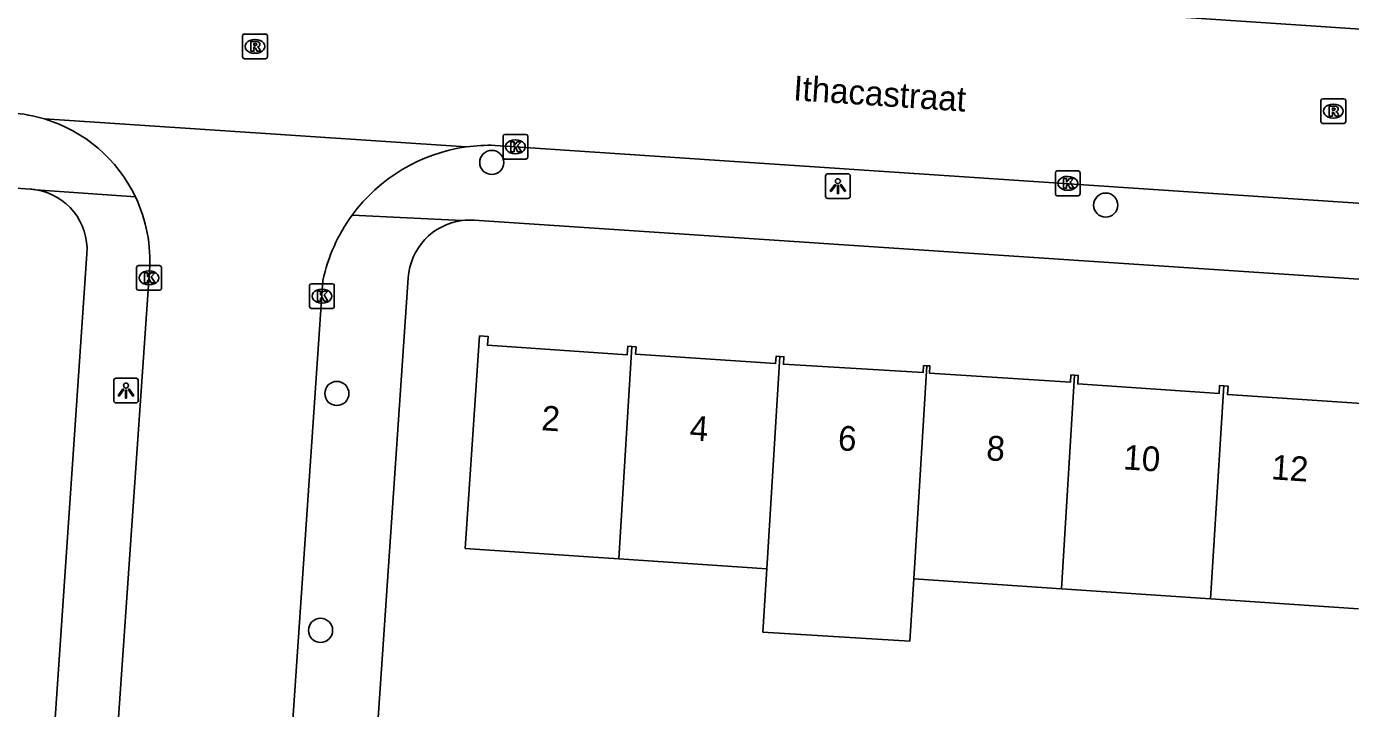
# Model space of a CAD drawing. Extents: x 161848 to 162726, y 385382 to 386521.
# Drawn here: x 162111.5 to 162165.1, y 386260.5 to 386288 of the extents above; entities that cross this region are included whole.
import ezdxf

# ---------------------------------------------------------------- set-up
doc = ezdxf.new("R2010")
doc.units = 0
for name, color, linetype in [('IMGEO_Boom', 7, 'Continuous'), ('IMGEO_Kolk', 7, 'Continuous'), ('IMGEO_Lichtpunt', 7, 'Continuous'), ('IMGEO_Openbare_ruimte_label', 7, 'Continuous'), ('IMGEO_Pand', 7, 'Continuous'), ('IMGEO_Pand_nummerreeks', 7, 'Continuous'), ('IMGEO_Rijbaan_lokaal_open', 7, 'Continuous'), ('IMGEO_Rioolput', 7, 'Continuous'), ('IMGEO_Voetpad_open', 7, 'Continuous')]:
    doc.layers.add(name, color=color, linetype=linetype)

msp = doc.modelspace()

# ---------------------------------------------------------------- linework, layer by layer
at = {"layer": 'IMGEO_Boom'}
for centre in [(162130.363, 386282.546), (162155.192, 386280.822), (162124.098, 386273.207), (162123.438, 386263.629)]:
    msp.add_circle(centre, 0.489, dxfattribs=at)
at = {"layer": 'IMGEO_Kolk'}
for p, q in [((162130.818, 386282.755), (162130.818, 386283.607)), ((162130.893, 386283.681), (162131.745, 386283.681)), ((162131.819, 386283.607), (162131.819, 386282.755)), ((162131.306, 386283.461), (162131.331, 386283.461)), ((162131.745, 386282.681), (162130.893, 386282.681)), ((162131.329, 386282.901), (162131.304, 386282.901)), ((162153.156, 386281.276), (162153.156, 386282.128)), ((162153.231, 386282.202), (162154.083, 386282.202)), ((162153.644, 386281.982), (162153.669, 386281.982)), ((162154.157, 386282.128), (162154.157, 386281.276)), ((162153.667, 386281.422), (162153.642, 386281.422)), ((162154.083, 386281.202), (162153.231, 386281.202)), ((162116, 386277.453), (162116, 386278.305)), ((162116.075, 386278.379), (162116.927, 386278.379)), ((162117.001, 386278.305), (162117.001, 386277.453)), ((162116.488, 386278.159), (162116.513, 386278.159)), ((162123.07, 386277.643), (162123.922, 386277.643)), ((162116.927, 386277.379), (162116.075, 386277.379)), ((162116.511, 386277.599), (162116.486, 386277.599)), ((162122.995, 386276.717), (162122.995, 386277.569)), ((162123.483, 386277.423), (162123.508, 386277.423)), ((162123.996, 386277.569), (162123.996, 386276.717)), ((162123.922, 386276.643), (162123.07, 386276.643)), ((162123.506, 386276.863), (162123.481, 386276.863))]:
    msp.add_line(p, q, dxfattribs=at)
for points in [[(162130.818, 386282.755), (162130.818, 386283.607)], [(162130.893, 386283.681), (162131.745, 386283.681)], [(162131.819, 386283.607), (162131.819, 386282.755)], [(162131.139, 386283.381), (162131.262, 386283.381), (162131.262, 386283.23), (162131.392, 386283.381), (162131.556, 386283.381), (162131.41, 386283.23), (162131.563, 386282.981), (162131.411, 386282.981), (162131.326, 386283.145), (162131.262, 386283.078), (162131.262, 386282.981), (162131.139, 386282.981), (162131.139, 386283.381)], [(162131.745, 386282.681), (162130.893, 386282.681)], [(162153.156, 386281.276), (162153.156, 386282.128)], [(162153.231, 386282.202), (162154.083, 386282.202)], [(162154.157, 386282.128), (162154.157, 386281.276)], [(162153.477, 386281.902), (162153.6, 386281.902), (162153.6, 386281.751), (162153.73, 386281.902), (162153.894, 386281.902), (162153.748, 386281.751), (162153.901, 386281.502), (162153.749, 386281.502), (162153.664, 386281.666), (162153.6, 386281.599), (162153.6, 386281.502), (162153.477, 386281.502), (162153.477, 386281.902)], [(162154.083, 386281.202), (162153.231, 386281.202)], [(162116, 386277.453), (162116, 386278.305)], [(162116.075, 386278.379), (162116.927, 386278.379)], [(162117.001, 386278.305), (162117.001, 386277.453)], [(162116.321, 386278.079), (162116.444, 386278.079), (162116.444, 386277.928), (162116.574, 386278.079), (162116.738, 386278.079), (162116.592, 386277.928), (162116.745, 386277.679), (162116.593, 386277.679), (162116.508, 386277.843), (162116.444, 386277.776), (162116.444, 386277.679), (162116.321, 386277.679), (162116.321, 386278.079)], [(162123.07, 386277.643), (162123.922, 386277.643)], [(162116.927, 386277.379), (162116.075, 386277.379)], [(162122.995, 386276.717), (162122.995, 386277.569)], [(162123.316, 386277.343), (162123.439, 386277.343), (162123.439, 386277.192), (162123.569, 386277.343), (162123.733, 386277.343), (162123.587, 386277.192), (162123.74, 386276.943), (162123.588, 386276.943), (162123.503, 386277.107), (162123.439, 386277.04), (162123.439, 386276.943), (162123.316, 386276.943), (162123.316, 386277.343)], [(162123.996, 386277.569), (162123.996, 386276.717)], [(162123.922, 386276.643), (162123.07, 386276.643)]]:
    msp.add_lwpolyline(points, dxfattribs=at)
for centre, start, end in [((162130.895, 386283.605), 91.552, 178.448), ((162130.895, 386283.605), 91.552, 178.448), ((162131.743, 386283.605), 1.552, 88.448), ((162131.743, 386283.605), 1.552, 88.448), ((162130.895, 386282.757), 181.552, 268.448), ((162130.895, 386282.757), 181.552, 268.448), ((162131.743, 386282.757), 271.552, 358.448), ((162131.743, 386282.757), 271.552, 358.448), ((162153.233, 386282.126), 91.552, 178.448), ((162153.233, 386282.126), 91.552, 178.448), ((162154.081, 386282.126), 1.552, 88.448), ((162154.081, 386282.126), 1.552, 88.448), ((162153.233, 386281.278), 181.552, 268.448), ((162153.233, 386281.278), 181.552, 268.448), ((162154.081, 386281.278), 271.552, 358.448), ((162154.081, 386281.278), 271.552, 358.448), ((162116.077, 386278.303), 91.552, 178.448), ((162116.077, 386278.303), 91.552, 178.448), ((162116.925, 386278.303), 1.552, 88.448), ((162116.925, 386278.303), 1.552, 88.448), ((162123.072, 386277.567), 91.552, 178.448), ((162123.072, 386277.567), 91.552, 178.448), ((162123.92, 386277.567), 1.552, 88.448), ((162123.92, 386277.567), 1.552, 88.448), ((162116.077, 386277.455), 181.552, 268.448), ((162116.077, 386277.455), 181.552, 268.448), ((162116.925, 386277.455), 271.552, 358.448), ((162116.925, 386277.455), 271.552, 358.448), ((162123.072, 386276.719), 181.552, 268.448), ((162123.072, 386276.719), 181.552, 268.448), ((162123.92, 386276.719), 271.552, 358.448), ((162123.92, 386276.719), 271.552, 358.448)]:
    msp.add_arc(centre, 0.0765, start, end, dxfattribs=at)
for centre, major_axis, ratio, start_param, end_param in [((162131.305, 386283.181), (-0.387, 0.002), 0.722429, 4.712389, 7.853982), ((162131.33, 386283.181), (-0.39, 0.002), 0.717154, 1.570796, 4.712389), ((162153.643, 386281.702), (-0.387, 0.002), 0.722429, 4.712389, 7.853982), ((162153.668, 386281.702), (-0.39, 0.002), 0.717154, 1.570796, 4.712389), ((162116.487, 386277.879), (-0.387, 0.002), 0.722429, 4.712389, 7.853982), ((162116.512, 386277.879), (-0.39, 0.002), 0.717154, 1.570796, 4.712389), ((162123.482, 386277.143), (-0.387, 0.002), 0.722429, 4.712389, 7.853982), ((162123.507, 386277.143), (-0.39, 0.002), 0.717154, 1.570796, 4.712389)]:
    msp.add_ellipse(centre, major_axis=major_axis, ratio=ratio, start_param=start_param, end_param=end_param, dxfattribs=at)
at = {"layer": 'IMGEO_Lichtpunt'}
for p, q in [((162143.862, 386281.993), (162143.862, 386281.186)), ((162143.862, 386281.993), (162143.862, 386281.186)), ((162144.764, 386282.088), (162143.956, 386282.088)), ((162144.764, 386282.088), (162143.956, 386282.088)), ((162144.858, 386281.186), (162144.858, 386281.993)), ((162144.858, 386281.186), (162144.858, 386281.993)), ((162143.956, 386281.092), (162144.764, 386281.092)), ((162143.956, 386281.092), (162144.764, 386281.092)), ((162115.074, 386273.728), (162115.074, 386272.921)), ((162115.074, 386273.728), (162115.074, 386272.921)), ((162115.976, 386273.823), (162115.168, 386273.823)), ((162115.976, 386273.823), (162115.168, 386273.823)), ((162116.07, 386272.921), (162116.07, 386273.728)), ((162116.07, 386272.921), (162116.07, 386273.728)), ((162115.168, 386272.827), (162115.976, 386272.827)), ((162115.168, 386272.827), (162115.976, 386272.827))]:
    msp.add_line(p, q, dxfattribs=at)
for points in [[(162144.236, 386281.657), (162144.275, 386281.629), (162144.087, 386281.367), (162144.049, 386281.394), (162144.236, 386281.657)], [(162144.338, 386281.609), (162144.385, 386281.609), (162144.385, 386281.287), (162144.338, 386281.287), (162144.338, 386281.609)], [(162144.448, 386281.629), (162144.486, 386281.656), (162144.673, 386281.394), (162144.634, 386281.366), (162144.448, 386281.629)], [(162115.448, 386273.392), (162115.487, 386273.364), (162115.299, 386273.102), (162115.261, 386273.129), (162115.448, 386273.392)], [(162115.66, 386273.364), (162115.698, 386273.391), (162115.885, 386273.129), (162115.846, 386273.101), (162115.66, 386273.364)], [(162115.55, 386273.344), (162115.597, 386273.344), (162115.597, 386273.022), (162115.55, 386273.022), (162115.55, 386273.344)]]:
    msp.add_lwpolyline(points, dxfattribs=at)
for centre in [(162144.361, 386281.791), (162115.573, 386273.526)]:
    msp.add_circle(centre, 0.0994, dxfattribs=at)
for centre, start, end in [((162143.956, 386281.993), 90, 180), ((162143.956, 386281.993), 90, 180), ((162144.764, 386281.993), 0, 90), ((162144.764, 386281.993), 0, 90), ((162143.956, 386281.186), 180, 270), ((162143.956, 386281.186), 180, 270), ((162144.764, 386281.186), 270, 0), ((162144.764, 386281.186), 270, 360), ((162115.168, 386273.728), 90, 180), ((162115.168, 386273.728), 90, 180), ((162115.976, 386273.728), 0, 90), ((162115.976, 386273.728), 0, 90), ((162115.168, 386272.921), 180, 270), ((162115.168, 386272.921), 180, 270), ((162115.976, 386272.921), 270, 0), ((162115.976, 386272.921), 270, 360)]:
    msp.add_arc(centre, 0.0946, start, end, dxfattribs=at)
at = {"layer": 'IMGEO_Pand'}
for points in [[(162135.5, 386266.525), (162134.276, 386266.608), (162129.287, 386266.946), (162129.868, 386275.536), (162130.215, 386275.512), (162130.19, 386275.157), (162135.844, 386274.774), (162135.867, 386275.115), (162136.032, 386275.104)], [(162136.032, 386275.104), (162135.5, 386266.525)], [(162136.032, 386275.104), (162136.201, 386275.092), (162136.181, 386274.802), (162141.841, 386274.418), (162141.861, 386274.715), (162142.018, 386274.705)], [(162141.486, 386266.12), (162142.018, 386274.705)], [(162142.018, 386274.705), (162142.176, 386274.694), (162142.155, 386274.387), (162147.808, 386274.049), (162147.828, 386274.334), (162147.958, 386274.326)], [(162147.958, 386274.326), (162147.425, 386265.719)], [(162147.958, 386274.326), (162148.084, 386274.318), (162148.065, 386274.032), (162153.766, 386273.664), (162153.785, 386273.955), (162153.932, 386273.945)], [(162153.397, 386265.315), (162153.932, 386273.945)], [(162153.932, 386273.945), (162154.082, 386273.935), (162154.058, 386273.592), (162159.775, 386273.204), (162159.796, 386273.527), (162159.968, 386273.515)], [(162159.968, 386273.515), (162159.434, 386264.906)], [(162159.968, 386273.515), (162160.139, 386273.504), (162160.116, 386273.164), (162165.746, 386272.783), (162165.767, 386273.092), (162165.942, 386273.081)], [(162141.486, 386266.12), (162135.5, 386266.525)], [(162147.425, 386265.719), (162147.269, 386263.196), (162141.328, 386263.564), (162141.486, 386266.12)], [(162153.397, 386265.315), (162147.425, 386265.719)], [(162159.434, 386264.906), (162153.397, 386265.315)], [(162165.41, 386264.502), (162159.434, 386264.906)]]:
    msp.add_lwpolyline(points, dxfattribs=at)
at = {"layer": 'IMGEO_Rijbaan_lokaal_open'}
for points in [[(162113.275, 386291.44), (162166.299, 386287.884)], [(162112.274, 386284.307), (162129.331, 386283.174)], [(162215.598, 386277.535), (162203.315, 386278.366), (162130.5, 386283.236)], [(162116.522, 386278.161), (162114.572, 386250), (162110.774, 386191.529), (162110.503, 386187.361), (162109.632, 386173.954), (162109.49, 386172.146), (162109.435, 386171.117)], [(162123.538, 386277.778), (162122.299, 386259.811)]]:
    msp.add_lwpolyline(points, dxfattribs=at)
for centre, radius, start, end in [((162110.542, 386278.526), 6.035, 73.3216, 86.1144), ((162110.546, 386278.57), 5.991, 25.5695, 73.2407), ((162130.286, 386276.338), 6.903, 97.9543, 143.8564), ((162130.277, 386276.387), 6.852, 88.1359, 97.936), ((162110.536, 386278.572), 6, 356.074, 25.514), ((162130.289, 386276.343), 6.902, 143.9062, 167.9993)]:
    msp.add_arc(centre, radius, start, end, dxfattribs=at)
at = {"layer": 'IMGEO_Rioolput'}
for p, q in [((162120.286, 386286.813), (162120.286, 386287.665)), ((162120.361, 386287.739), (162121.213, 386287.739)), ((162120.774, 386287.519), (162120.799, 386287.519)), ((162121.287, 386287.665), (162121.287, 386286.813)), ((162120.797, 386286.959), (162120.772, 386286.959)), ((162121.213, 386286.739), (162120.361, 386286.739)), ((162163.895, 386284.196), (162163.895, 386285.048)), ((162163.97, 386285.122), (162164.822, 386285.122)), ((162164.383, 386284.902), (162164.408, 386284.902)), ((162164.896, 386285.048), (162164.896, 386284.196)), ((162164.822, 386284.122), (162163.97, 386284.122)), ((162164.406, 386284.342), (162164.381, 386284.342))]:
    msp.add_line(p, q, dxfattribs=at)
for points in [[(162120.286, 386286.813), (162120.286, 386287.665)], [(162120.361, 386287.739), (162121.213, 386287.739)], [(162120.875, 386287.437), (162120.623, 386287.439), (162120.623, 386287.039)], [(162120.801, 386287.358), (162120.747, 386287.358), (162120.747, 386287.277)], [(162121.287, 386287.665), (162121.287, 386286.813)], [(162120.623, 386287.039), (162120.747, 386287.039), (162120.747, 386287.201), (162120.758, 386287.201)], [(162120.747, 386287.277), (162120.799, 386287.277)], [(162120.805, 386287.172), (162120.876, 386287.039), (162121.016, 386287.039), (162120.951, 386287.165)], [(162121.213, 386286.739), (162120.361, 386286.739)], [(162163.895, 386284.196), (162163.895, 386285.048)], [(162163.97, 386285.122), (162164.822, 386285.122)], [(162164.484, 386284.82), (162164.232, 386284.822), (162164.232, 386284.422)], [(162164.41, 386284.741), (162164.356, 386284.741), (162164.356, 386284.66)], [(162164.356, 386284.66), (162164.408, 386284.66)], [(162164.896, 386285.048), (162164.896, 386284.196)], [(162164.822, 386284.122), (162163.97, 386284.122)], [(162164.232, 386284.422), (162164.356, 386284.422), (162164.356, 386284.584), (162164.367, 386284.584)], [(162164.414, 386284.555), (162164.485, 386284.422), (162164.625, 386284.422), (162164.56, 386284.548)]]:
    msp.add_lwpolyline(points, dxfattribs=at)
for centre, radius, start, end in [((162120.363, 386287.663), 0.0765, 91.552, 178.448), ((162120.363, 386287.663), 0.0765, 91.552, 178.448), ((162120.783, 386287.466), 0.19, 274.7715, 282.9687), ((162120.807, 386287.262), 0.0964, 77.0061, 93.1865), ((162120.821, 386287.319), 0.0378, 276.6634, 79.6772), ((162120.874, 386287.327), 0.109, 350.3612, 89.416), ((162120.872, 386287.327), 0.112, 277.5842, 350.9817), ((162121.211, 386287.663), 0.0765, 1.552, 88.448), ((162121.211, 386287.663), 0.0765, 1.552, 88.448), ((162120.363, 386286.815), 0.0765, 181.552, 268.448), ((162120.363, 386286.815), 0.0765, 181.552, 268.448), ((162120.757, 386287.148), 0.0533, 26.0293, 88.6989), ((162120.856, 386287.112), 0.108, 29.5134, 73.7905), ((162121.211, 386286.815), 0.0765, 271.552, 358.448), ((162121.211, 386286.815), 0.0765, 271.552, 358.448), ((162163.972, 386285.046), 0.0765, 91.552, 178.448), ((162163.972, 386285.046), 0.0765, 91.552, 178.448), ((162164.392, 386284.849), 0.19, 274.7715, 282.9687), ((162164.416, 386284.645), 0.0964, 77.0061, 93.1865), ((162164.43, 386284.702), 0.0378, 276.6634, 79.6772), ((162164.483, 386284.71), 0.109, 350.3612, 89.416), ((162164.481, 386284.71), 0.112, 277.5842, 350.9817), ((162164.82, 386285.046), 0.0765, 1.552, 88.448), ((162164.82, 386285.046), 0.0765, 1.552, 88.448), ((162163.972, 386284.198), 0.0765, 181.552, 268.448), ((162163.972, 386284.198), 0.0765, 181.552, 268.448), ((162164.366, 386284.531), 0.0533, 26.0293, 88.6989), ((162164.465, 386284.495), 0.108, 29.5134, 73.7905), ((162164.82, 386284.198), 0.0765, 271.552, 358.448), ((162164.82, 386284.198), 0.0765, 271.552, 358.448)]:
    msp.add_arc(centre, radius, start, end, dxfattribs=at)
for centre, major_axis, ratio, start_param, end_param in [((162120.773, 386287.239), (-0.387, 0.002), 0.722429, 4.712389, 7.853982), ((162120.798, 386287.239), (-0.39, 0.002), 0.717154, 1.570796, 4.712389), ((162164.382, 386284.622), (-0.387, 0.002), 0.722429, 4.712389, 7.853982), ((162164.407, 386284.622), (-0.39, 0.002), 0.717154, 1.570796, 4.712389)]:
    msp.add_ellipse(centre, major_axis=major_axis, ratio=ratio, start_param=start_param, end_param=end_param, dxfattribs=at)
at = {"layer": 'IMGEO_Voetpad_open'}
for points in [[(162090.479, 386282.922), (162093.67, 386282.704), (162096.899, 386282.483), (162111.709, 386281.469)], [(162111.923, 386281.445), (162115.951, 386281.156)], [(162124.712, 386280.409), (162129.16, 386280.196)], [(162214.127, 386274.583), (162129.654, 386280.211)], [(162113.99, 386278.854), (162112.018, 386250), (162110.661, 386230.145)], [(162126.982, 386277.878), (162125.516, 386256.339)]]:
    msp.add_lwpolyline(points, dxfattribs=at)
for centre, radius, start, end in [((162111.491, 386278.56), 2.917, 81.486, 85.7161), ((162111.542, 386279.021), 2.454, 356.099, 81.064), ((162129.485, 386277.708), 2.509, 97.4524, 176.1147), ((162129.481, 386277.773), 2.444, 85.9362, 97.5422)]:
    msp.add_arc(centre, radius, start, end, dxfattribs=at)

# ---------------------------------------------------------------- texts
at = {"layer": 'IMGEO_Openbare_ruimte_label'}
msp.add_text('Ithacastraat', height=1, rotation=356.2164, dxfattribs=at).set_placement((162142.535, 386285.062))
at = {"layer": 'IMGEO_Pand_nummerreeks'}
for s, rotation, p in [('2', 356.1556, (162132.346, 386271.725)), ('4', 356.1556, (162138.344, 386271.321)), ('6', 356.1555, (162144.34, 386270.917)), ('8', 356.1556, (162150.341, 386270.515)), ('10', 356.1556, (162155.877, 386270.144)), ('12', 356.1556, (162161.867, 386269.741))]:
    msp.add_text(s, height=1, rotation=rotation, dxfattribs=at).set_placement(p)

doc.saveas('drawing.dxf')
